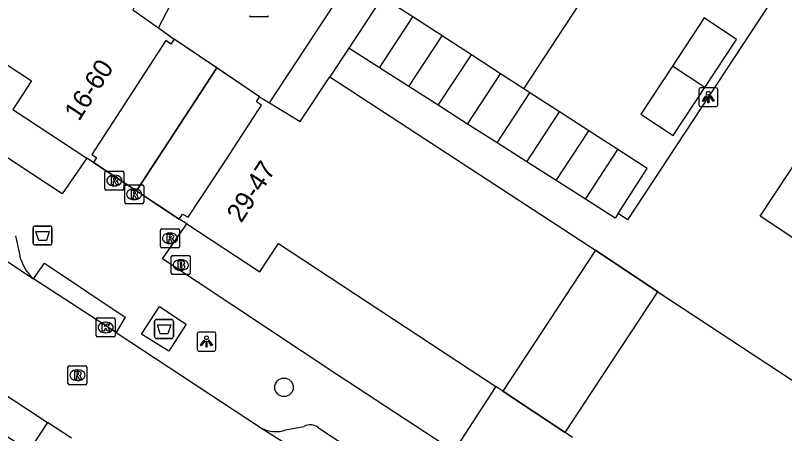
# Model space of a CAD drawing. Extents: x 159280 to 160375, y 384531 to 385872.
# Drawn here: x 160139.84 to 160180.39, y 384788.39 to 384810.41 of the extents above; entities that cross this region are included whole.
import ezdxf

# ---------------------------------------------------------------- set-up
doc = ezdxf.new("R2010")
doc.units = 0
for name, color, linetype in [('IMGEO_Afval_apart_plaats', 7, 'Continuous'), ('IMGEO_Afvalbak', 7, 'Continuous'), ('IMGEO_Boom', 7, 'Continuous'), ('IMGEO_Brandkraan', 7, 'Continuous'), ('IMGEO_Hek', 7, 'Continuous'), ('IMGEO_Kolk', 7, 'Continuous'), ('IMGEO_Lichtpunt', 7, 'Continuous'), ('IMGEO_Pand', 7, 'Continuous'), ('IMGEO_Pand_nummerreeks', 7, 'Continuous'), ('IMGEO_Pand_overbouw', 7, 'Continuous'), ('IMGEO_Rijbaan_lokaal_open', 7, 'Continuous'), ('IMGEO_Rioolput', 7, 'Continuous'), ('IMGEO_Voetpad_gesloten', 7, 'Continuous'), ('IMGEO_Voetpad_open', 7, 'Continuous')]:
    doc.layers.add(name, color=color, linetype=linetype)

msp = doc.modelspace()

# ---------------------------------------------------------------- linework, layer by layer
at = {"layer": 'IMGEO_Afval_apart_plaats'}
for p, q in [((160147.285, 384794.398), (160148.075, 384794.398)), ((160148.075, 384794.398), (160147.285, 384794.398)), ((160147.185, 384793.498), (160147.185, 384794.298)), ((160147.185, 384794.298), (160147.185, 384793.498)), ((160148.175, 384794.298), (160148.175, 384793.498)), ((160148.175, 384793.498), (160148.175, 384794.298)), ((160148.075, 384793.398), (160147.285, 384793.398)), ((160147.285, 384793.398), (160148.075, 384793.398))]:
    msp.add_line(p, q, dxfattribs=at)
msp.add_lwpolyline([(160147.328, 384794.112), (160148.032, 384794.112), (160147.883, 384793.642), (160147.477, 384793.642), (160147.328, 384794.112)], dxfattribs=at)
for centre, start, end in [((160147.285, 384794.298), 90, 180), ((160147.285, 384794.298), 90, 180), ((160148.075, 384794.298), 0, 90), ((160148.075, 384794.298), 360, 90), ((160147.285, 384793.498), 180, 270), ((160147.285, 384793.498), 180, 270), ((160148.075, 384793.498), 270, 0), ((160148.075, 384793.498), 270, 0)]:
    msp.add_arc(centre, 0.1, start, end, dxfattribs=at)
at = {"layer": 'IMGEO_Afvalbak'}
for p, q in [((160140.879, 384799.322), (160141.669, 384799.322)), ((160141.669, 384799.322), (160140.879, 384799.322)), ((160140.779, 384798.422), (160140.779, 384799.222)), ((160140.779, 384799.222), (160140.779, 384798.422)), ((160141.769, 384799.222), (160141.769, 384798.422)), ((160141.769, 384798.422), (160141.769, 384799.222)), ((160141.669, 384798.322), (160140.879, 384798.322)), ((160140.879, 384798.322), (160141.669, 384798.322))]:
    msp.add_line(p, q, dxfattribs=at)
msp.add_lwpolyline([(160140.922, 384799.036), (160141.626, 384799.036), (160141.477, 384798.566), (160141.071, 384798.566), (160140.922, 384799.036)], dxfattribs=at)
for centre, start, end in [((160140.879, 384799.222), 90, 180), ((160140.879, 384799.222), 90, 180), ((160141.669, 384799.222), 0, 90), ((160141.669, 384799.222), 360, 90), ((160140.879, 384798.422), 180, 270), ((160140.879, 384798.422), 180, 270), ((160141.669, 384798.422), 270, 0), ((160141.669, 384798.422), 270, 0)]:
    msp.add_arc(centre, 0.1, start, end, dxfattribs=at)
at = {"layer": 'IMGEO_Boom'}
msp.add_circle((160154.006, 384790.827), 0.489, dxfattribs=at)
at = {"layer": 'IMGEO_Brandkraan'}
for p, q in [((160148.06, 384796.842), (160148.06, 384797.694)), ((160148.135, 384797.768), (160148.987, 384797.768)), ((160149.061, 384797.694), (160149.061, 384796.842)), ((160148.548, 384797.548), (160148.573, 384797.548)), ((160148.571, 384796.988), (160148.546, 384796.988)), ((160148.987, 384796.768), (160148.135, 384796.768))]:
    msp.add_line(p, q, dxfattribs=at)
for points in [[(160148.06, 384796.842), (160148.06, 384797.694)], [(160148.135, 384797.768), (160148.987, 384797.768)], [(160149.061, 384797.694), (160149.061, 384796.842)], [(160148.408, 384797.468), (160148.408, 384797.068), (160148.621, 384797.068)], [(160148.639, 384797.468), (160148.408, 384797.468)], [(160148.587, 384797.387), (160148.533, 384797.387), (160148.533, 384797.311)], [(160148.533, 384797.311), (160148.586, 384797.311)], [(160148.595, 384797.235), (160148.533, 384797.235), (160148.533, 384797.154)], [(160148.533, 384797.154), (160148.595, 384797.154)], [(160148.987, 384796.768), (160148.135, 384796.768)]]:
    msp.add_lwpolyline(points, dxfattribs=at)
for centre, radius, start, end in [((160148.137, 384797.692), 0.0765, 91.552, 178.448), ((160148.137, 384797.692), 0.0765, 91.552, 178.448), ((160148.985, 384797.692), 0.0765, 1.552, 88.448), ((160148.985, 384797.692), 0.0765, 1.552, 88.448), ((160148.588, 384797.349), 0.0379, 267.8285, 90.9355), ((160148.596, 384797.194), 0.0404, 269.8759, 90.5077), ((160148.643, 384797.323), 0.145, 59.4692, 91.5367), ((160148.668, 384797.37), 0.0922, 285.5137, 58.1501), ((160148.673, 384797.178), 0.105, 301.3115, 78.989), ((160148.137, 384796.844), 0.0765, 181.552, 268.448), ((160148.137, 384796.844), 0.0765, 181.552, 268.448), ((160148.627, 384797.319), 0.251, 268.6676, 293.5347), ((160148.985, 384796.844), 0.0765, 271.552, 358.448), ((160148.985, 384796.844), 0.0765, 271.552, 358.448)]:
    msp.add_arc(centre, radius, start, end, dxfattribs=at)
for centre, major_axis, ratio, start_param, end_param in [((160148.547, 384797.268), (-0.387, 0.002), 0.722429, 4.712389, 7.853982), ((160148.572, 384797.268), (-0.39, 0.002), 0.717154, 1.570796, 4.712389)]:
    msp.add_ellipse(centre, major_axis=major_axis, ratio=ratio, start_param=start_param, end_param=end_param, dxfattribs=at)
at = {"layer": 'IMGEO_Hek'}
msp.add_lwpolyline([(160157.417, 384808.685), (160156.413, 384807.174)], dxfattribs=at)
at = {"layer": 'IMGEO_Kolk'}
for p, q in [((160144.102, 384793.552), (160144.102, 384794.404)), ((160144.177, 384794.478), (160145.029, 384794.478)), ((160145.103, 384794.404), (160145.103, 384793.552)), ((160144.59, 384794.258), (160144.615, 384794.258)), ((160144.613, 384793.698), (160144.588, 384793.698)), ((160145.029, 384793.478), (160144.177, 384793.478))]:
    msp.add_line(p, q, dxfattribs=at)
for points in [[(160144.102, 384793.552), (160144.102, 384794.404)], [(160144.177, 384794.478), (160145.029, 384794.478)], [(160145.103, 384794.404), (160145.103, 384793.552)], [(160144.423, 384794.178), (160144.546, 384794.178), (160144.546, 384794.027), (160144.676, 384794.178), (160144.84, 384794.178), (160144.694, 384794.027), (160144.847, 384793.778), (160144.695, 384793.778), (160144.61, 384793.942), (160144.546, 384793.875), (160144.546, 384793.778), (160144.423, 384793.778), (160144.423, 384794.178)], [(160145.029, 384793.478), (160144.177, 384793.478)]]:
    msp.add_lwpolyline(points, dxfattribs=at)
for centre, start, end in [((160144.179, 384794.402), 91.552, 178.448), ((160144.179, 384794.402), 91.552, 178.448), ((160145.027, 384794.402), 1.552, 88.448), ((160145.027, 384794.402), 1.552, 88.448), ((160144.179, 384793.554), 181.552, 268.448), ((160144.179, 384793.554), 181.552, 268.448), ((160145.027, 384793.554), 271.552, 358.448), ((160145.027, 384793.554), 271.552, 358.448)]:
    msp.add_arc(centre, 0.0765, start, end, dxfattribs=at)
for centre, major_axis, ratio, start_param, end_param in [((160144.589, 384793.978), (-0.387, 0.002), 0.722429, 4.712389, 7.853982), ((160144.614, 384793.978), (-0.39, 0.002), 0.717154, 1.570796, 4.712389)]:
    msp.add_ellipse(centre, major_axis=major_axis, ratio=ratio, start_param=start_param, end_param=end_param, dxfattribs=at)
at = {"layer": 'IMGEO_Lichtpunt'}
for p, q in [((160176.774, 384806.607), (160175.966, 384806.607)), ((160176.774, 384806.607), (160175.966, 384806.607)), ((160175.872, 384806.512), (160175.872, 384805.705)), ((160175.872, 384806.512), (160175.872, 384805.705)), ((160176.868, 384805.705), (160176.868, 384806.512)), ((160176.868, 384805.705), (160176.868, 384806.512)), ((160175.966, 384805.611), (160176.774, 384805.611)), ((160175.966, 384805.611), (160176.774, 384805.611)), ((160149.418, 384793.639), (160149.418, 384792.832)), ((160149.418, 384793.639), (160149.418, 384792.832)), ((160150.32, 384793.734), (160149.512, 384793.734)), ((160150.32, 384793.734), (160149.512, 384793.734)), ((160150.414, 384792.832), (160150.414, 384793.639)), ((160150.414, 384792.832), (160150.414, 384793.639)), ((160149.512, 384792.738), (160150.32, 384792.738)), ((160149.512, 384792.738), (160150.32, 384792.738))]:
    msp.add_line(p, q, dxfattribs=at)
for points in [[(160176.246, 384806.176), (160176.285, 384806.148), (160176.097, 384805.886), (160176.059, 384805.913), (160176.246, 384806.176)], [(160176.348, 384806.128), (160176.395, 384806.128), (160176.395, 384805.806), (160176.348, 384805.806), (160176.348, 384806.128)], [(160176.458, 384806.148), (160176.496, 384806.175), (160176.683, 384805.913), (160176.644, 384805.885), (160176.458, 384806.148)], [(160149.792, 384793.303), (160149.831, 384793.275), (160149.643, 384793.013), (160149.605, 384793.04), (160149.792, 384793.303)], [(160149.894, 384793.255), (160149.941, 384793.255), (160149.941, 384792.933), (160149.894, 384792.933), (160149.894, 384793.255)], [(160150.004, 384793.275), (160150.042, 384793.302), (160150.229, 384793.04), (160150.19, 384793.012), (160150.004, 384793.275)]]:
    msp.add_lwpolyline(points, dxfattribs=at)
for centre in [(160176.371, 384806.31), (160149.917, 384793.437)]:
    msp.add_circle(centre, 0.0994, dxfattribs=at)
for centre, start, end in [((160175.966, 384806.512), 90, 180), ((160175.966, 384806.512), 90, 180), ((160176.774, 384806.512), 0, 90), ((160176.774, 384806.512), 0, 90), ((160175.966, 384805.705), 180, 270), ((160175.966, 384805.705), 180, 270), ((160176.774, 384805.705), 270, 0), ((160176.774, 384805.705), 270, 360), ((160149.512, 384793.639), 90, 180), ((160149.512, 384793.639), 90, 180), ((160150.32, 384793.639), 0, 90), ((160150.32, 384793.639), 0, 90), ((160149.512, 384792.832), 180, 270), ((160149.512, 384792.832), 180, 270), ((160150.32, 384792.832), 270, 0), ((160150.32, 384792.832), 270, 360)]:
    msp.add_arc(centre, 0.0946, start, end, dxfattribs=at)
at = {"layer": 'IMGEO_Pand'}
for points in [[(160099.424, 384834.1), (160140.7, 384806.959), (160139.714, 384805.453), (160143.605, 384802.903)], [(160147.334, 384813.175), (160146.037, 384810.702), (160147.38, 384809.755)], [(160159.185, 384811.371), (160157.417, 384808.685)], [(160160.793, 384810.333), (160159.185, 384811.371)], [(160166.647, 384806.553), (160169.52, 384810.927)], [(160159.033, 384807.655), (160160.793, 384810.333)], [(160162.337, 384809.336), (160160.793, 384810.333)], [(160176.192, 384806.615), (160177.864, 384809.149), (160176.153, 384810.278), (160174.481, 384807.744)], [(160147.38, 384809.755), (160148.219, 384809.164)], [(160148.219, 384809.164), (160148.034, 384808.902), (160147.773, 384809.086), (160143.868, 384803.09), (160144.119, 384802.926), (160143.954, 384802.675)], [(160160.583, 384806.667), (160162.337, 384809.336)], [(160163.881, 384808.339), (160162.337, 384809.336)], [(160159.033, 384807.655), (160157.417, 384808.685)], [(160162.132, 384805.68), (160163.881, 384808.339)], [(160165.424, 384807.343), (160163.881, 384808.339)], [(160174.481, 384807.744), (160172.81, 384805.21), (160174.521, 384804.081), (160176.192, 384806.615)], [(160176.192, 384806.615), (160174.481, 384807.744)], [(160160.583, 384806.667), (160159.033, 384807.655)], [(160163.684, 384804.691), (160165.424, 384807.343)], [(160166.647, 384806.553), (160165.424, 384807.343)], [(160153.247, 384805.808), (160154.855, 384804.833), (160156.413, 384807.174)], [(160156.413, 384807.174), (160170.422, 384798.042)], [(160162.132, 384805.68), (160160.583, 384806.667)], [(160166.967, 384806.343), (160166.647, 384806.553)], [(160148.483, 384799.69), (160148.648, 384799.945), (160148.943, 384799.789), (160150.944, 384802.792), (160152.825, 384805.689), (160152.552, 384805.855), (160152.718, 384806.128)], [(160152.718, 384806.128), (160153.247, 384805.808)], [(160165.234, 384803.703), (160166.967, 384806.343)], [(160168.524, 384805.34), (160166.967, 384806.343)], [(160163.684, 384804.691), (160162.132, 384805.68)], [(160166.796, 384802.708), (160168.524, 384805.34)], [(160170.066, 384804.342), (160168.524, 384805.34)], [(160165.234, 384803.703), (160163.684, 384804.691)], [(160168.345, 384801.721), (160170.066, 384804.342)], [(160171.607, 384803.346), (160170.066, 384804.342)], [(160166.796, 384802.708), (160165.234, 384803.703)], [(160169.895, 384800.733), (160171.607, 384803.346)], [(160171.613, 384799.972), (160173.152, 384802.347), (160171.607, 384803.346)], [(160143.954, 384802.675), (160143.605, 384802.903)], [(160168.345, 384801.721), (160166.796, 384802.708)], [(160169.895, 384800.733), (160168.345, 384801.721)], [(160171.613, 384799.972), (160171.46, 384799.736), (160169.895, 384800.733)], [(160148.878, 384799.43), (160148.483, 384799.69)], [(160148.878, 384799.43), (160152.721, 384796.902), (160153.71, 384798.406), (160165.172, 384790.866)], [(160170.422, 384798.042), (160165.542, 384790.623)], [(160168.832, 384788.441), (160173.707, 384795.863)], [(160173.707, 384795.863), (160185.21, 384788.309)], [(160165.542, 384790.623), (160165.172, 384790.866)], [(160169.211, 384788.192), (160168.832, 384788.441)]]:
    msp.add_lwpolyline(points, dxfattribs=at)
at = {"layer": 'IMGEO_Pand_overbouw'}
for points in [[(160143.954, 384802.675), (160146.219, 384801.182), (160150.468, 384807.646), (160148.219, 384809.164), (160148.034, 384808.902), (160147.773, 384809.086), (160143.868, 384803.09), (160144.119, 384802.926)], [(160148.483, 384799.69), (160148.648, 384799.945), (160148.943, 384799.789), (160150.944, 384802.792), (160152.825, 384805.689), (160152.552, 384805.855), (160152.718, 384806.128), (160150.468, 384807.646), (160146.219, 384801.182)], [(160170.422, 384798.042), (160165.542, 384790.623), (160168.832, 384788.441), (160173.707, 384795.863)]]:
    msp.add_lwpolyline(points, close=True, dxfattribs=at)
at = {"layer": 'IMGEO_Rijbaan_lokaal_open'}
for points in [[(160153.247, 384805.808), (160177.556, 384842.731), (160176.767, 384843.251), (160197.427, 384874.631)], [(160147.38, 384809.755), (160164.806, 384843.113)], [(160186.414, 384836.785), (160186.571, 384837.03), (160193.66, 384832.393), (160172.111, 384799.645), (160171.613, 384799.972)], [(160152.718, 384806.128), (160148.219, 384809.164)], [(160157.417, 384808.685), (160156.413, 384807.174)], [(160196.973, 384787.97), (160188.643, 384793.506), (160187.555, 384794.228), (160184.738, 384796.1), (160179.1, 384799.846), (160181.955, 384804.142), (160182.379, 384803.86)], [(160148.483, 384799.69), (160143.954, 384802.675)], [(160170.422, 384798.042), (160173.707, 384795.863)], [(160139.08, 384797.674), (160140.797, 384796.543)], [(160145.164, 384793.722), (160140.797, 384796.543)], [(160145.164, 384793.722), (160152.823, 384788.681)], [(160136.975, 384791.977), (160141.532, 384788.973)], [(160168.832, 384788.441), (160165.542, 384790.623)], [(160142.797, 384788.14), (160141.532, 384788.973)], [(160152.823, 384788.681), (160159.267, 384784.621)]]:
    msp.add_lwpolyline(points, dxfattribs=at)
at = {"layer": 'IMGEO_Rioolput'}
for p, q in [((160153.11, 384810.34), (160152.258, 384810.34)), ((160144.558, 384801.289), (160144.558, 384802.141)), ((160144.633, 384802.215), (160145.485, 384802.215)), ((160145.559, 384802.141), (160145.559, 384801.289)), ((160145.046, 384801.995), (160145.071, 384801.995)), ((160145.069, 384801.435), (160145.044, 384801.435)), ((160145.606, 384800.57), (160145.606, 384801.422)), ((160145.681, 384801.496), (160146.533, 384801.496)), ((160146.094, 384801.276), (160146.119, 384801.276)), ((160146.607, 384801.422), (160146.607, 384800.57)), ((160145.485, 384801.215), (160144.633, 384801.215)), ((160146.533, 384800.496), (160145.681, 384800.496)), ((160146.117, 384800.716), (160146.092, 384800.716)), ((160147.494, 384798.246), (160147.494, 384799.098)), ((160147.569, 384799.172), (160148.421, 384799.172)), ((160147.982, 384798.952), (160148.007, 384798.952)), ((160148.495, 384799.098), (160148.495, 384798.246)), ((160148.421, 384798.172), (160147.569, 384798.172)), ((160148.005, 384798.392), (160147.98, 384798.392)), ((160142.689, 384791.964), (160143.541, 384791.964)), ((160142.614, 384791.038), (160142.614, 384791.89)), ((160143.102, 384791.744), (160143.127, 384791.744)), ((160143.615, 384791.89), (160143.615, 384791.038)), ((160143.125, 384791.184), (160143.1, 384791.184)), ((160143.541, 384790.964), (160142.689, 384790.964))]:
    msp.add_line(p, q, dxfattribs=at)
for points in [[(160153.11, 384810.34), (160152.258, 384810.34)], [(160144.558, 384801.289), (160144.558, 384802.141)], [(160144.633, 384802.215), (160145.485, 384802.215)], [(160145.559, 384802.141), (160145.559, 384801.289)], [(160145.147, 384801.913), (160144.895, 384801.915), (160144.895, 384801.515)], [(160144.895, 384801.515), (160145.019, 384801.515), (160145.019, 384801.677), (160145.03, 384801.677)], [(160145.073, 384801.834), (160145.019, 384801.834), (160145.019, 384801.753)], [(160145.019, 384801.753), (160145.071, 384801.753)], [(160145.077, 384801.648), (160145.148, 384801.515), (160145.288, 384801.515), (160145.223, 384801.641)], [(160145.606, 384800.57), (160145.606, 384801.422)], [(160145.681, 384801.496), (160146.533, 384801.496)], [(160146.607, 384801.422), (160146.607, 384800.57)], [(160145.485, 384801.215), (160144.633, 384801.215)], [(160146.195, 384801.194), (160145.943, 384801.196), (160145.943, 384800.796)], [(160145.943, 384800.796), (160146.067, 384800.796), (160146.067, 384800.958), (160146.078, 384800.958)], [(160146.121, 384801.115), (160146.067, 384801.115), (160146.067, 384801.034)], [(160146.067, 384801.034), (160146.119, 384801.034)], [(160146.125, 384800.929), (160146.196, 384800.796), (160146.336, 384800.796), (160146.271, 384800.922)], [(160146.533, 384800.496), (160145.681, 384800.496)], [(160147.494, 384798.246), (160147.494, 384799.098)], [(160147.569, 384799.172), (160148.421, 384799.172)], [(160148.083, 384798.87), (160147.831, 384798.872), (160147.831, 384798.472)], [(160148.495, 384799.098), (160148.495, 384798.246)], [(160147.831, 384798.472), (160147.955, 384798.472), (160147.955, 384798.634), (160147.966, 384798.634)], [(160148.009, 384798.791), (160147.955, 384798.791), (160147.955, 384798.71)], [(160147.955, 384798.71), (160148.007, 384798.71)], [(160148.013, 384798.605), (160148.084, 384798.472), (160148.224, 384798.472), (160148.159, 384798.598)], [(160148.421, 384798.172), (160147.569, 384798.172)], [(160142.689, 384791.964), (160143.541, 384791.964)], [(160142.614, 384791.038), (160142.614, 384791.89)], [(160143.203, 384791.662), (160142.951, 384791.664), (160142.951, 384791.264)], [(160143.129, 384791.583), (160143.075, 384791.583), (160143.075, 384791.502)], [(160143.615, 384791.89), (160143.615, 384791.038)], [(160142.951, 384791.264), (160143.075, 384791.264), (160143.075, 384791.426), (160143.086, 384791.426)], [(160143.075, 384791.502), (160143.127, 384791.502)], [(160143.133, 384791.397), (160143.204, 384791.264), (160143.344, 384791.264), (160143.279, 384791.39)], [(160143.541, 384790.964), (160142.689, 384790.964)]]:
    msp.add_lwpolyline(points, dxfattribs=at)
for centre, radius, start, end in [((160152.26, 384810.416), 0.0765, 181.552, 268.448), ((160152.26, 384810.416), 0.0765, 181.552, 268.448), ((160153.108, 384810.416), 0.0765, 271.552, 358.448), ((160153.108, 384810.416), 0.0765, 271.552, 358.448), ((160144.635, 384802.139), 0.0765, 91.552, 178.448), ((160144.635, 384802.139), 0.0765, 91.552, 178.448), ((160145.483, 384802.139), 0.0765, 1.552, 88.448), ((160145.483, 384802.139), 0.0765, 1.552, 88.448), ((160145.029, 384801.624), 0.0533, 26.0293, 88.6989), ((160145.055, 384801.942), 0.19, 274.7715, 282.9687), ((160145.079, 384801.738), 0.0964, 77.0061, 93.1865), ((160145.093, 384801.795), 0.0378, 276.6634, 79.6772), ((160145.146, 384801.803), 0.109, 350.3612, 89.416), ((160145.144, 384801.803), 0.112, 277.5842, 350.9817), ((160145.128, 384801.588), 0.108, 29.5134, 73.7905), ((160144.635, 384801.291), 0.0765, 181.552, 268.448), ((160144.635, 384801.291), 0.0765, 181.552, 268.448), ((160145.483, 384801.291), 0.0765, 271.552, 358.448), ((160145.483, 384801.291), 0.0765, 271.552, 358.448), ((160145.683, 384801.42), 0.0765, 91.552, 178.448), ((160145.683, 384801.42), 0.0765, 91.552, 178.448), ((160146.531, 384801.42), 0.0765, 1.552, 88.448), ((160146.531, 384801.42), 0.0765, 1.552, 88.448), ((160146.077, 384800.905), 0.0533, 26.0293, 88.6989), ((160146.103, 384801.223), 0.19, 274.7715, 282.9687), ((160146.127, 384801.019), 0.0964, 77.0061, 93.1865), ((160146.141, 384801.076), 0.0378, 276.6634, 79.6772), ((160146.194, 384801.084), 0.109, 350.3612, 89.416), ((160146.192, 384801.084), 0.112, 277.5842, 350.9817), ((160146.176, 384800.869), 0.108, 29.5134, 73.7905), ((160145.683, 384800.572), 0.0765, 181.552, 268.448), ((160145.683, 384800.572), 0.0765, 181.552, 268.448), ((160146.531, 384800.572), 0.0765, 271.552, 358.448), ((160146.531, 384800.572), 0.0765, 271.552, 358.448), ((160147.571, 384799.096), 0.0765, 91.552, 178.448), ((160147.571, 384799.096), 0.0765, 91.552, 178.448), ((160148.082, 384798.76), 0.109, 350.3612, 89.416), ((160148.419, 384799.096), 0.0765, 1.552, 88.448), ((160148.419, 384799.096), 0.0765, 1.552, 88.448), ((160147.965, 384798.581), 0.0533, 26.0293, 88.6989), ((160147.991, 384798.899), 0.19, 274.7715, 282.9687), ((160148.015, 384798.695), 0.0964, 77.0061, 93.1865), ((160148.029, 384798.752), 0.0378, 276.6634, 79.6772), ((160148.08, 384798.76), 0.112, 277.5842, 350.9817), ((160148.064, 384798.545), 0.108, 29.5134, 73.7905), ((160147.571, 384798.248), 0.0765, 181.552, 268.448), ((160147.571, 384798.248), 0.0765, 181.552, 268.448), ((160148.419, 384798.248), 0.0765, 271.552, 358.448), ((160148.419, 384798.248), 0.0765, 271.552, 358.448), ((160142.691, 384791.888), 0.0765, 91.552, 178.448), ((160142.691, 384791.888), 0.0765, 91.552, 178.448), ((160143.539, 384791.888), 0.0765, 1.552, 88.448), ((160143.539, 384791.888), 0.0765, 1.552, 88.448), ((160143.135, 384791.487), 0.0964, 77.0061, 93.1865), ((160143.149, 384791.544), 0.0378, 276.6634, 79.6772), ((160143.202, 384791.552), 0.109, 350.3612, 89.416), ((160143.2, 384791.552), 0.112, 277.5842, 350.9817), ((160143.085, 384791.373), 0.0533, 26.0293, 88.6989), ((160143.111, 384791.691), 0.19, 274.7715, 282.9687), ((160143.184, 384791.337), 0.108, 29.5134, 73.7905), ((160142.691, 384791.04), 0.0765, 181.552, 268.448), ((160142.691, 384791.04), 0.0765, 181.552, 268.448), ((160143.539, 384791.04), 0.0765, 271.552, 358.448), ((160143.539, 384791.04), 0.0765, 271.552, 358.448)]:
    msp.add_arc(centre, radius, start, end, dxfattribs=at)
for centre, major_axis, ratio, start_param, end_param in [((160145.045, 384801.715), (-0.387, 0.002), 0.722429, 4.712389, 7.853982), ((160145.07, 384801.715), (-0.39, 0.002), 0.717154, 1.570796, 4.712389), ((160146.093, 384800.996), (-0.387, 0.002), 0.722429, 4.712389, 7.853982), ((160146.118, 384800.996), (-0.39, 0.002), 0.717154, 1.570796, 4.712389), ((160147.981, 384798.672), (-0.387, 0.002), 0.722429, 4.712389, 7.853982), ((160148.006, 384798.672), (-0.39, 0.002), 0.717154, 1.570796, 4.712389), ((160143.101, 384791.464), (-0.387, 0.002), 0.722429, 4.712389, 7.853982), ((160143.126, 384791.464), (-0.39, 0.002), 0.717154, 1.570796, 4.712389)]:
    msp.add_ellipse(centre, major_axis=major_axis, ratio=ratio, start_param=start_param, end_param=end_param, dxfattribs=at)
at = {"layer": 'IMGEO_Voetpad_gesloten'}
msp.add_lwpolyline([(160148.85, 384794.161), (160147.939, 384792.728), (160146.495, 384793.631), (160147.432, 384795.086), (160148.85, 384794.161)], dxfattribs=at)
at = {"layer": 'IMGEO_Voetpad_open'}
for points in [[(160143.605, 384802.903), (160142.312, 384801.019), (160097.16, 384830.755), (160098.415, 384832.609), (160099.424, 384834.1)], [(160165.172, 384790.866), (160164.185, 384789.36), (160162.948, 384787.472), (160156.796, 384791.504), (160147.602, 384797.592), (160148.878, 384799.43)], [(160139.843, 384798.804), (160140.069, 384797.774)], [(160140.797, 384796.543), (160141.385, 384797.371), (160145.636, 384794.513), (160145.164, 384793.722)], [(160141.532, 384788.973), (160140.552, 384787.474), (160136.012, 384790.438), (160136.975, 384791.977)], [(160154.095, 384788.581), (160155.056, 384788.767)], [(160155.818, 384788.7), (160159.155, 384786.496)]]:
    msp.add_lwpolyline(points, dxfattribs=at)
for centre, radius, start, end in [((160142.402, 384798.323), 2.397, 193.2404, 227.9588), ((160155.384, 384788.132), 0.715, 52.6211, 117.3291), ((160153.575, 384790.11), 1.615, 242.2315, 288.7783)]:
    msp.add_arc(centre, radius, start, end, dxfattribs=at)

# ---------------------------------------------------------------- texts
at = {"layer": 'IMGEO_Pand_nummerreeks'}
for s, rotation, p in [('16-60', 56.9234, (160143.192, 384804.8)), ('29-47', 57.0036, (160151.751, 384799.443))]:
    msp.add_text(s, height=1, rotation=rotation, dxfattribs=at).set_placement(p)

doc.saveas('drawing.dxf')
